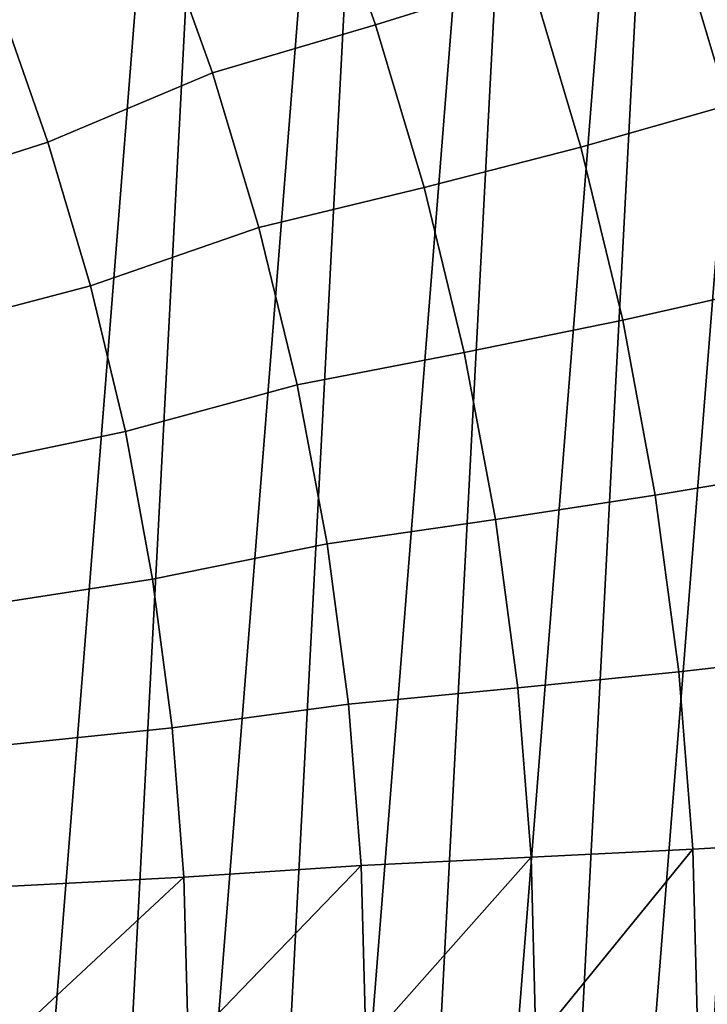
# Model space of a CAD drawing. Header units: metres. Extents: x -167 to 28, y -50 to 27.
# Tile 300 of 331: x 17.35 to 21.75, y 0.15 to 6.46. Entities that reach past the tile are written whole.
import ezdxf

# ---------------------------------------------------------------- set-up
doc = ezdxf.new("R2010")
doc.units = ezdxf.units.M
doc.layers.add('solid_12_065_011_XXX', color=7, linetype='CONTINUOUS')

msp = doc.modelspace()

# ---------------------------------------------------------------- linework, layer by layer
at = {"layer": 'solid_12_065_011_XXX'}
for points in [[(18.026325, 19.556995, 0.2), (14.725575, -22.149086, 0.2), (13.526011, -22.901344, 0.2), (16.960054, 20.48856, 0.2)], [(19.041513, 18.570009, 0.2), (15.883376, -21.334078, 0.2), (14.725575, -22.149086, 0.2), (18.026325, 19.556995, 0.2)], [(19.041513, 18.570009, 0.2), (16.99617, -20.458609, 0.2), (15.883376, -21.334078, 0.2)], [(19.041513, 18.570009, 0.2), (20.00272, 17.530422, 0.2), (16.99617, -20.458609, 0.2)], [(20.00272, 17.530422, 0.2), (18.060774, -19.525187, 0.2), (16.99617, -20.458609, 0.2)], [(20.00272, 17.530422, 0.2), (20.9072, 16.441216, 0.2), (18.060774, -19.525187, 0.2)], [(20.9072, 16.441216, 0.2), (19.07415, -18.536488, 0.2), (18.060774, -19.525187, 0.2)], [(20.9072, 16.441216, 0.2), (21.75247, 15.305375, 0.2), (19.07415, -18.536488, 0.2)], [(21.75247, 15.305375, 0.2), (20.033514, -17.49522, 0.2), (19.07415, -18.536488, 0.2)], [(21.75247, 15.305375, 0.2), (22.53614, 14.126105, 0.2), (20.033514, -17.49522, 0.2)], [(22.53614, 14.126105, 0.2), (20.936155, -16.404324, 0.2), (20.033514, -17.49522, 0.2)], [(22.53614, 14.126105, 0.2), (23.255943, 12.906806, 0.2), (20.936155, -16.404324, 0.2)], [(23.255943, 12.906806, 0.2), (21.779463, -15.266941, 0.2), (20.936155, -16.404324, 0.2)], [(20.618359, 6.733054, 135.144974), (20.235796, 7.807898, 135.144974), (19.262775, 7.449979, 136.214035), (19.628592, 6.424574, 136.214035)], [(18.232798, 7.093316, 137.229401), (18.582985, 6.117406, 137.229401), (19.628592, 6.424574, 136.214035), (19.262775, 7.449979, 136.214035)], [(22.790606, 6.107714, 132.856903), (22.439659, 7.292294, 132.856903), (21.545557, 7.055064, 134.024979), (21.887516, 5.90945, 134.024979)], [(17.529902, 5.67268, 138.188522), (18.582985, 6.117406, 137.229401), (18.232798, 7.093316, 137.229401), (17.210302, 6.578926, 138.188522)], [(21.545557, 7.055064, 134.024979), (20.618359, 6.733054, 135.144974), (20.943874, 5.63958, 135.144974), (21.887516, 5.90945, 134.024979)], [(20.943874, 5.63958, 135.144974), (20.618359, 6.733054, 135.144974), (19.628592, 6.424574, 136.214035), (19.939863, 5.381318, 136.214035)], [(16.100431, 6.160671, 139.088928), (16.399981, 5.312097, 139.088928), (17.529902, 5.67268, 138.188522), (17.210302, 6.578926, 138.188522)], [(18.582985, 6.117406, 137.229401), (18.88098, 5.124315, 137.229401), (19.939863, 5.381318, 136.214035), (19.628592, 6.424574, 136.214035)], [(17.801819, 4.751004, 138.188522), (18.88098, 5.124315, 137.229401), (18.582985, 6.117406, 137.229401), (17.529902, 5.67268, 138.188522)], [(21.887516, 5.90945, 134.024979), (20.943874, 5.63958, 135.144974), (21.211443, 4.530503, 135.144974), (22.168606, 4.747402, 134.024979)], [(16.399981, 5.312097, 139.088928), (16.654842, 4.449048, 139.088928), (17.801819, 4.751004, 138.188522), (17.529902, 5.67268, 138.188522)], [(21.211443, 4.530503, 135.144974), (20.943874, 5.63958, 135.144974), (19.939863, 5.381318, 136.214035), (20.195728, 4.323109, 136.214035)], [(18.88098, 5.124315, 137.229401), (19.125944, 4.11683, 137.229401), (20.195728, 4.323109, 136.214035), (19.939863, 5.381318, 136.214035)], [(18.025311, 3.816405, 138.188522), (19.125944, 4.11683, 137.229401), (18.88098, 5.124315, 137.229401), (17.801819, 4.751004, 138.188522)], [(16.654842, 4.449048, 139.088928), (16.864317, 3.573874, 139.088928), (18.025311, 3.816405, 138.188522), (17.801819, 4.751004, 138.188522)], [(22.168606, 4.747402, 134.024979), (21.211443, 4.530503, 135.144974), (21.420322, 3.408891, 135.144974), (22.388046, 3.572152, 134.024979)], [(21.420322, 3.408891, 135.144974), (21.211443, 4.530503, 135.144974), (20.195728, 4.323109, 136.214035), (20.395477, 3.252887, 136.214035)], [(19.125944, 4.11683, 137.229401), (19.317188, 3.097783, 137.229401), (20.395477, 3.252887, 136.214035), (20.195728, 4.323109, 136.214035)], [(18.199772, 2.871424, 138.188522), (19.317188, 3.097783, 137.229401), (19.125944, 4.11683, 137.229401), (18.025311, 3.816405, 138.188522)], [(16.864317, 3.573874, 139.088928), (17.027838, 2.688962, 139.088928), (18.199772, 2.871424, 138.188522), (18.025311, 3.816405, 138.188522)], [(22.388046, 3.572152, 134.024979), (21.420322, 3.408891, 135.144974), (21.569937, 2.277848, 135.144974), (22.545227, 2.386968, 134.024979)], [(21.569937, 2.277848, 135.144974), (21.420322, 3.408891, 135.144974), (20.395477, 3.252887, 136.214035), (20.538551, 2.173626, 136.214035)], [(19.317188, 3.097783, 137.229401), (19.454176, 2.070035, 137.229401), (20.538551, 2.173626, 136.214035), (20.395477, 3.252887, 136.214035)], [(18.324726, 1.918633, 138.188522), (19.454176, 2.070035, 137.229401), (19.317188, 3.097783, 137.229401), (18.199772, 2.871424, 138.188522)], [(17.027838, 2.688962, 139.088928), (17.144957, 1.796723, 139.088928), (18.324726, 1.918633, 138.188522), (18.199772, 2.871424, 138.188522)], [(22.545227, 2.386968, 134.024979), (21.569937, 2.277848, 135.144974), (21.65987, 1.140502, 135.144974), (22.639711, 1.195146, 134.024979)], [(21.65987, 1.140502, 135.144974), (21.569937, 2.277848, 135.144974), (20.538551, 2.173626, 136.214035), (20.624556, 1.088325, 136.214035)], [(19.454176, 2.070035, 137.229401), (19.536524, 1.036473, 137.229401), (20.624556, 1.088325, 136.214035), (20.538551, 2.173626, 136.214035)], [(18.399836, 0.960623, 138.188522), (19.536524, 1.036473, 137.229401), (19.454176, 2.070035, 137.229401), (18.324726, 1.918633, 138.188522)], [(17.144957, 1.796723, 139.088928), (17.215357, 0.899587, 139.088928), (18.399836, 0.960623, 138.188522), (18.324726, 1.918633, 138.188522)], [(20.73263, 0, 136.135895), (21.65987, 1.140502, 135.144974), (20.624556, 1.088325, 136.214035), (20.65325, 0, 136.214035)], [(20.73263, 0, 136.135895), (21.689877, 0, 135.144974), (21.65987, 1.140502, 135.144974)], [(21.753929, 0, 135.075272), (22.639711, 1.195146, 134.024979), (21.65987, 1.140502, 135.144974), (21.689877, 0, 135.144974)], [(19.536524, 1.036473, 137.229401), (19.563997, 0, 137.229401), (19.659683, 0, 137.144241), (20.624556, 1.088325, 136.214035)], [(19.659683, 0, 137.144241), (20.65325, 0, 136.214035), (20.624556, 1.088325, 136.214035)], [(18.399836, 0.960623, 138.188522), (18.424894, 0, 138.188522), (18.537758, 0, 138.097794), (19.536524, 1.036473, 137.229401)], [(18.537758, 0, 138.097794), (19.563997, 0, 137.229401), (19.536524, 1.036473, 137.229401)], [(17.215357, 0.899587, 139.088928), (17.238844, 0, 139.088928), (17.369652, 0, 138.994186), (18.399836, 0.960623, 138.188522)], [(17.369652, 0, 138.994186), (18.424894, 0, 138.188522), (18.399836, 0.960623, 138.188522)]]:
    msp.add_3dface(points, dxfattribs=at)

doc.saveas('drawing.dxf')
